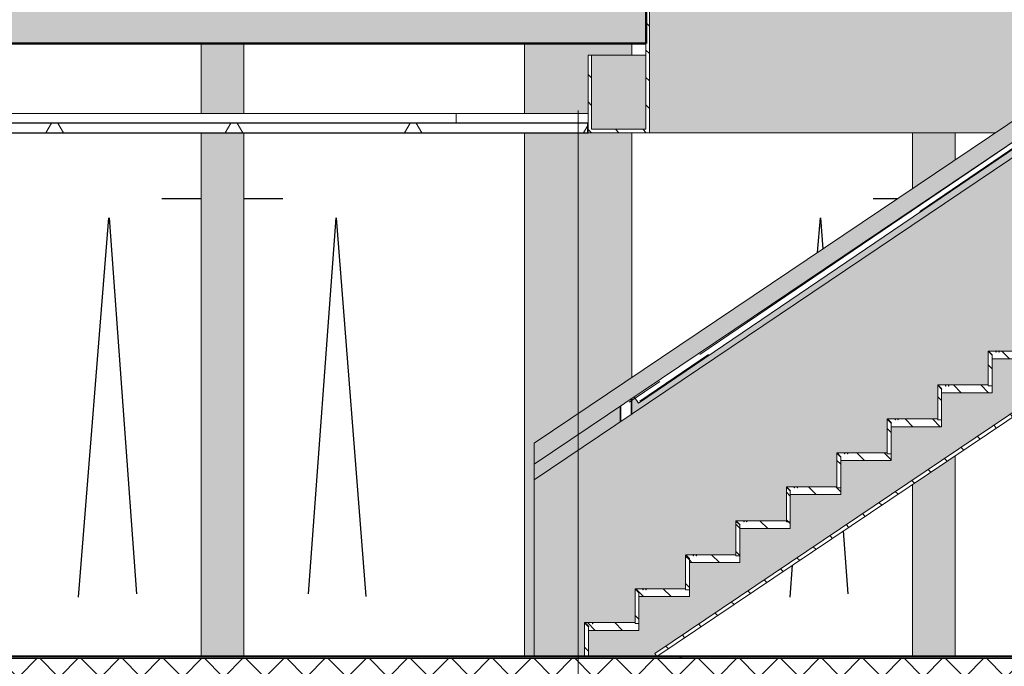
# Model space of a CAD drawing. Extents: x 50445 to 145605, y -10968 to 41989.
# Tile 270 of 338: x 88318 to 93393, y 1637 to 4970. Entities that reach past the tile are written whole.
import ezdxf

# ---------------------------------------------------------------- set-up
doc = ezdxf.new("R2010")
doc.units = 0
doc.header["$LTSCALE"] = 414.30304
doc.header["$MEASUREMENT"] = 0
for name, pattern in [('B0204', [6.8, 5, -0.6, 0.6, -0.6]), ('gestippeld', [6.35, 3.175, -3.175]), ('stramien', [22.225, 12.7, -3.175, 3.175, -3.175])]:
    doc.linetypes.add(name, pattern=pattern)
doc.layers.get('0').update_dxf_attribs({"linetype": 'CONTINUOUS'})
for name, color, linetype, lineweight in [('A-CLNG-PATT', 5, 'CONTINUOUS', 25), ('A-CLNG-SUSP', 5, 'CONTINUOUS', 25), ('A-DETL', 5, 'CONTINUOUS', 18), ('A-FLOR-CASE', 3, 'CONTINUOUS', 18), ('A-FLOR-OTLN', 6, 'CONTINUOUS', 18), ('A-FLOR-PATT', 8, 'CONTINUOUS', 50), ('A-GENM', 6, 'CONTINUOUS', 18), ('A-GLAZ', 6, 'CONTINUOUS', 18), ('A-GLAZ-GLAS', 6, 'CONTINUOUS', 25), ('I-WALL', 2, 'CONTINUOUS', 25), ('S-BEAM', 4, 'CONTINUOUS', 18), ('S-COLS', 6, 'CONTINUOUS', 18), ('S-GRID', 1, 'CONTINUOUS', 18)]:
    doc.layers.add(name, color=color, linetype=linetype, lineweight=lineweight)
doc.layers.get('A-GLAZ').off()
pattern_1 = [(135, (33645.57, 9397.6), (-70.71068, -70.71068), [])]

# ---------------------------------------------------------------- blocks, each defined once
blk = doc.blocks.new('34_KA_houten balustrade communicatietrappen - Type-11203011-plotview doorsnede C C  -  1 op 100')
at = {"layer": 'A-FLOR-CASE'}
h = blk.add_hatch(dxfattribs=at)
h.set_pattern_fill('FP_22', color=256, style=0, pattern_type=2)
h.set_pattern_definition(pattern_1)
h.paths.add_polyline_path([(14889.7, 3720), (15465.9, 3720), (15465.9, 4120), (15447.9, 4120), (15447.9, 3738), (15167.9, 3738), (15167.9, 4490), (15149.9, 4490), (15149.9, 3738), (14603.6, 3738), (14576.9, 3720)], flags=0)
h.paths.add_polyline_path([(10067.9, 3720), (10383.9, 3720), (10383.9, 4520), (10365.9, 4520), (10365.9, 3738), (10085.9, 3738), (10085.9, 4120), (10067.9, 4120)], flags=0)
h.paths.add_polyline_path([(10301.9, 4490), (10301.9, 4520), (10283.9, 4520), (10283.9, 4490)], flags=0)
at = {"layer": 'A-GENM'}
h = blk.add_hatch(color=256, dxfattribs=at)
h.paths.add_polyline_path([(10383.9, 3720), (12167.1, 3720), (14214.1, 5097.8), (14214.9, 5104.4), (14224, 5104.4), (14989.9, 5620), (10283.9, 5620), (10283.9, 4520), (10301.9, 4520), (10301.9, 5602), (10328.1, 5602), (10328.1, 4520), (10383.9, 4520), (10383.9, 3738)], flags=0)
h.paths.add_polyline_path([(14434.4, 3720), (14576.9, 3720), (14603.6, 3738), (15149.9, 3739.1), (15149.9, 4201.6), (14461.1, 3738)], flags=0)
h = blk.add_hatch(color=256, dxfattribs=at)
h.paths.add_polyline_path([(15446.3, 3738), (15447.9, 3738), (15447.9, 4120), (15167.9, 4120), (15167.9, 3738)], flags=0)
h.paths.add_polyline_path([(10085.9, 3738), (10365.9, 3738), (10365.9, 4120), (10085.9, 4120), (10085.9, 4018)], flags=0)
for p, q in [((10365.9, 4520), (10365.9, 3738)), ((10383.9, 3720), (10383.9, 4520)), ((10085.9, 4120), (10067.9, 4120)), ((10067.9, 4120), (10067.9, 3720)), ((10085.9, 3738), (10085.9, 4120)), ((10085.9, 4120), (10365.9, 4120)), ((10067.9, 3720), (10383.9, 3720)), ((10365.9, 3738), (10085.9, 3738)), ((10383.9, 3720), (12167.1, 3720))]:
    blk.add_line(p, q, dxfattribs=at)
blk = doc.blocks.new('42_KA leemstuc betonkolomafwerking - Type-7433558-plotview doorsnede C C  -  1 op 100')
at = {"layer": 'A-GENM'}
h = blk.add_hatch(color=256, dxfattribs=at)
h.paths.add_polyline_path([(9789.9, 1020), (9789.9, 2120), (10293.6, 2459), (10293.6, 3720), (9739.6, 3720), (9739.6, 1020)], flags=0)
h.paths.add_polyline_path([(9739.6, 3820), (10067.9, 3820), (10067.9, 4120), (10293.6, 4120), (10293.6, 4180), (9739.6, 4180)], flags=0)
for p, q in [((9739.6, 4180), (9739.6, 3820)), ((10293.6, 4180), (10293.6, 4120)), ((9739.6, 3720), (9739.6, 1020)), ((10293.6, 3720), (10293.6, 2459))]:
    blk.add_line(p, q, dxfattribs=at)
blk = doc.blocks.new('42_KA leemstuc betonkolomafwerking - Type-7433562-plotview doorsnede C C  -  1 op 100')
at = {"layer": 'A-GENM'}
h = blk.add_hatch(color=256, dxfattribs=at)
h.paths.add_polyline_path([(8210.7, 1020), (8293.3, 1020), (8293.3, 3720), (8073.3, 3720), (8073.3, 1020)], flags=0)
h.paths.add_polyline_path([(8073.3, 3820), (8293.3, 3820), (8293.3, 4180), (8073.3, 4180)], flags=0)
for p, q in [((8073.3, 4180), (8073.3, 3820)), ((8293.3, 4180), (8293.3, 3820)), ((8073.3, 3720), (8073.3, 1020)), ((8293.3, 3720), (8293.3, 1020))]:
    blk.add_line(p, q, dxfattribs=at)
blk = doc.blocks.new('42_KA leemstuc betonkolomafwerking - Type-V96-plotview doorsnede C C  -  1 op 100')
at = {"layer": 'A-GENM'}
h = blk.add_hatch(color=256, dxfattribs=at)
h.paths.add_polyline_path([(11739.9, 1020), (11959.9, 1020), (11959.9, 2054.5), (11739.9, 1906.4), (11739.9, 1418.7)], flags=0)
h.paths.add_polyline_path([(11739.9, 3432.5), (11959.9, 3580.6), (11959.9, 3720), (11739.9, 3720), (11739.9, 3707.9)], flags=0)
for p, q in [((11739.9, 3720), (11739.9, 3432.5)), ((11959.9, 3720), (11959.9, 3580.6)), ((11959.9, 2054.5), (11959.9, 1020)), ((11739.9, 1906.4), (11739.9, 1020))]:
    blk.add_line(p, q, dxfattribs=at)
blk = doc.blocks.new('31_KA_Houten kozijn draaiend deel metselwerkgevel begane grond - Type-9964744-plotview doorsnede C C  -  1 op 100')
at = {"layer": 'A-GLAZ-GLAS'}
for p, q in [((7441.9, 1325.6), (7598.3, 3281)), ((7741.9, 1343), (7600.5, 3281))]:
    blk.add_line(p, q, dxfattribs=at)
blk = doc.blocks.new('31_KA_Houten kozijn draaiend deel metselwerkgevel begane grond - Type-9964743-plotview doorsnede C C  -  1 op 100')
at = {"layer": 'A-GLAZ-GLAS'}
for p, q in [((4960.5, 1343), (5101.9, 3281)), ((5257.2, 1329.1), (5104.1, 3281))]:
    blk.add_line(p, q, dxfattribs=at)
blk = doc.blocks.new('31_KA_Houten kozijn draaiend deel metselwerkgevel begane grond - Type-V188-plotview doorsnede C C  -  1 op 100')
at = {"layer": 'A-GLAZ-GLAS'}
for p, q in [((11251.1, 3103.5), (11265.3, 3281)), ((11279.1, 3122.3), (11267.5, 3281)), ((11408.9, 1343), (11385.2, 1667.7)), ((11108.9, 1325.6), (11122.1, 1490.6))]:
    blk.add_line(p, q, dxfattribs=at)
blk = doc.blocks.new('24_KA_communicatietrap - Type-V200-plotview doorsnede C C  -  1 op 100')
at = {"layer": 'A-GENM'}
for points in [[(9789.9, 2011.5), (15017.4, 5530), (15249.9, 5530), (15249.9, 5620), (14989.9, 5620), (9789.9, 2120)], [(9789.9, 1907.8), (15043.6, 5444), (15037.5, 5464), (9789.9, 1930.4), (9789.9, 1913.6)], [(10091.9, 1189), (10091.9, 1195), (10089.9, 1195), (10089.9, 1189)]]:
    blk.add_hatch(color=256, dxfattribs=at).paths.add_polyline_path(points, flags=0)
h = blk.add_hatch(color=256, dxfattribs=at)
h.paths.add_polyline_path([(9789.9, 1931.8), (10233.6, 2230.4), (10233.6, 2310.1), (9789.9, 2011.5), (9789.9, 1991)], flags=0)
h.paths.add_polyline_path([(10293.6, 2270.8), (14214.1, 4909.8), (14214.1, 4962.8), (10326.8, 2326.9), (10305.4, 2358.5), (10293.6, 2350.5), (10293.6, 2277.1)], flags=0)
h.paths.add_polyline_path([(14274.1, 4950.1), (14994.6, 5435.1), (14994.6, 5492.2), (14274.1, 5003.5), (14274.1, 4995.6)], flags=0)
h.paths.add_polyline_path([(15249.9, 5464), (15249.9, 5530), (15048.6, 5528.8), (15014.9, 5506), (15054.6, 5506), (15054.6, 5464), (15168, 5464)], flags=0)
h = blk.add_hatch(color=256, dxfattribs=at)
h.paths.add_polyline_path([(9880.5, 1020), (10049.9, 1020), (10049.9, 1193.9), (10051.3, 1195), (10309.9, 1195), (10309.9, 1368.9), (10311.3, 1370), (10569.9, 1370), (10569.9, 1543.9), (10571.3, 1545), (10829.9, 1545.1), (10829.9, 1718.9), (10831.3, 1720), (11089.9, 1720), (11089.9, 1893.9), (11091.3, 1895), (11349.9, 1895.1), (11349.9, 2068.9), (11351.3, 2070), (11609.9, 2070), (11609.9, 2243.9), (11611.3, 2245), (11869.9, 2245.1), (11869.9, 2418.9), (11871.3, 2420), (12129.9, 2420), (12129.9, 2593.9), (12131.3, 2595), (12389.9, 2595), (12389.9, 2768.9), (12391.3, 2770), (12649.9, 2770.1), (12649.9, 2943.9), (12651.3, 2945), (12909.9, 2945.1), (12909.9, 3118.9), (12911.3, 3120), (13169.9, 3120.1), (13169.9, 3293.9), (13171.3, 3295), (13429.9, 3295), (13429.9, 3468.9), (13431.3, 3470), (13689.9, 3470.1), (13689.9, 3643.9), (13691.3, 3645), (13949.9, 3645), (13949.9, 3818.9), (13951.3, 3820), (14209.9, 3820), (14210.1, 3994), (14211.3, 3995), (14469.9, 3995), (14469.9, 4168.9), (14471.3, 4170), (14729.9, 4170.1), (14729.9, 4343.9), (14731.3, 4345), (14989.9, 4345), (14989.9, 4518.9), (14991.3, 4520), (15249.9, 4520), (15249.9, 5444), (15043.6, 5444), (9789.9, 1907.8), (9789.9, 1020)], flags=0)
h.paths.add_polyline_path([(10411.6, 1020), (10422.7, 1020), (10411.6, 1036.6), (15149.9, 4225.8), (15149.9, 4480), (15009.9, 4480), (15009.9, 4305), (14749.9, 4305), (14749.9, 4130), (14489.9, 4130), (14489.9, 3955), (14229.9, 3955), (14229.9, 3780), (13969.9, 3780), (13969.9, 3605), (13709.9, 3605), (13709.9, 3430), (13449.9, 3430), (13449.9, 3255), (13189.9, 3255), (13189.9, 3080), (12929.9, 3080), (12929.9, 2905), (12669.9, 2905), (12669.9, 2730), (12409.9, 2730), (12409.9, 2555), (12149.9, 2555), (12149.9, 2380), (11889.9, 2380), (11889.9, 2205), (11629.9, 2205), (11629.9, 2030), (11369.9, 2030), (11369.9, 1855), (11109.9, 1855), (11109.9, 1680), (10849.9, 1680), (10849.9, 1505), (10589.9, 1505), (10589.9, 1330), (10329.9, 1330), (10329.9, 1155), (10069.9, 1155), (10069.9, 1020), (10158.7, 1020)], flags=0)
h.paths.add_polyline_path([(15221.6, 4430), (15249.9, 4430), (15249.9, 4480), (15167.9, 4480), (15168, 4430)], flags=0)
h = blk.add_hatch(dxfattribs=at)
h.set_pattern_fill('FP_22', color=256, style=0, pattern_type=2)
h.set_pattern_definition(pattern_1)
h.paths.add_polyline_path([(10422.7, 1020), (15249.9, 4269), (15238.7, 4285.6), (10411.6, 1036.6)], flags=0)
h = blk.add_hatch(dxfattribs=at)
h.set_pattern_fill('FP_22', color=256, style=0, pattern_type=2)
h.set_pattern_definition(pattern_1)
h.paths.add_polyline_path([(12149.9, 2415), (12149.9, 2573.6), (12129.9, 2593.6), (12129.9, 2415)], flags=0)
h = blk.add_hatch(dxfattribs=at)
h.set_pattern_fill('FP_22', color=256, style=0, pattern_type=2)
h.set_pattern_definition(pattern_1)
h.paths.add_polyline_path([(12149.9, 2555), (12409.9, 2555), (12409.9, 2590), (12389.9, 2590), (12389.9, 2595), (12131.3, 2595), (12151.3, 2575), (12149.9, 2573.6), (12149.9, 2563.3)], flags=0)
h = blk.add_hatch(dxfattribs=at)
h.set_pattern_fill('FP_22', color=256, style=0, pattern_type=2)
h.set_pattern_definition(pattern_1)
h.paths.add_polyline_path([(11889.9, 2240), (11889.9, 2398.6), (11869.9, 2418.6), (11869.9, 2240)], flags=0)
h = blk.add_hatch(dxfattribs=at)
h.set_pattern_fill('FP_22', color=256, style=0, pattern_type=2)
h.set_pattern_definition(pattern_1)
h.paths.add_polyline_path([(11889.9, 2380), (12149.9, 2380), (12149.9, 2415), (12129.9, 2415), (12129.9, 2420), (11871.3, 2420), (11891.3, 2400), (11889.9, 2398.6)], flags=0)
h = blk.add_hatch(dxfattribs=at)
h.set_pattern_fill('FP_22', color=256, style=0, pattern_type=2)
h.set_pattern_definition(pattern_1)
h.paths.add_polyline_path([(11629.9, 2065), (11629.9, 2223.6), (11609.9, 2243.6), (11609.9, 2065)], flags=0)
h = blk.add_hatch(dxfattribs=at)
h.set_pattern_fill('FP_22', color=256, style=0, pattern_type=2)
h.set_pattern_definition(pattern_1)
h.paths.add_polyline_path([(11889.9, 2205), (11889.9, 2240), (11869.9, 2240), (11869.9, 2245), (11611.3, 2245), (11631.3, 2225), (11629.9, 2223.6), (11629.9, 2205)], flags=0)
h = blk.add_hatch(dxfattribs=at)
h.set_pattern_fill('FP_22', color=256, style=0, pattern_type=2)
h.set_pattern_definition(pattern_1)
h.paths.add_polyline_path([(11369.9, 1890), (11369.9, 2048.6), (11349.9, 2068.6), (11349.9, 1890)], flags=0)
h = blk.add_hatch(dxfattribs=at)
h.set_pattern_fill('FP_22', color=256, style=0, pattern_type=2)
h.set_pattern_definition(pattern_1)
h.paths.add_polyline_path([(11369.9, 2030), (11629.9, 2030), (11629.9, 2065), (11609.9, 2065), (11609.9, 2070), (11351.3, 2070), (11371.3, 2050), (11369.9, 2048.6)], flags=0)
h = blk.add_hatch(dxfattribs=at)
h.set_pattern_fill('FP_22', color=256, style=0, pattern_type=2)
h.set_pattern_definition(pattern_1)
h.paths.add_polyline_path([(11109.9, 1715), (11109.9, 1873.6), (11089.9, 1893.6), (11089.9, 1715)], flags=0)
h = blk.add_hatch(dxfattribs=at)
h.set_pattern_fill('FP_22', color=256, style=0, pattern_type=2)
h.set_pattern_definition(pattern_1)
h.paths.add_polyline_path([(11369.9, 1855), (11369.9, 1890), (11349.9, 1890), (11349.9, 1895), (11091.3, 1895), (11111.3, 1875), (11109.9, 1873.6), (11109.9, 1855)], flags=0)
h = blk.add_hatch(dxfattribs=at)
h.set_pattern_fill('FP_22', color=256, style=0, pattern_type=2)
h.set_pattern_definition(pattern_1)
h.paths.add_polyline_path([(10849.9, 1540), (10849.9, 1698.6), (10829.9, 1718.6), (10829.9, 1540)], flags=0)
h = blk.add_hatch(dxfattribs=at)
h.set_pattern_fill('FP_22', color=256, style=0, pattern_type=2)
h.set_pattern_definition(pattern_1)
h.paths.add_polyline_path([(10849.9, 1680), (11109.9, 1680), (11109.9, 1715), (11089.9, 1715), (11089.9, 1720), (10831.3, 1720), (10851.3, 1700), (10849.9, 1698.6)], flags=0)
h = blk.add_hatch(dxfattribs=at)
h.set_pattern_fill('FP_22', color=256, style=0, pattern_type=2)
h.set_pattern_definition(pattern_1)
h.paths.add_polyline_path([(10589.9, 1365), (10589.9, 1523.6), (10569.9, 1543.6), (10569.9, 1365)], flags=0)
h = blk.add_hatch(dxfattribs=at)
h.set_pattern_fill('FP_22', color=256, style=0, pattern_type=2)
h.set_pattern_definition(pattern_1)
h.paths.add_polyline_path([(10589.9, 1505), (10849.9, 1505), (10849.9, 1540), (10829.9, 1540), (10829.9, 1545), (10571.3, 1545), (10591.3, 1525), (10589.9, 1523.6)], flags=0)
h = blk.add_hatch(dxfattribs=at)
h.set_pattern_fill('FP_22', color=256, style=0, pattern_type=2)
h.set_pattern_definition(pattern_1)
h.paths.add_polyline_path([(10329.9, 1190), (10329.9, 1348.6), (10309.9, 1368.6), (10309.9, 1190)], flags=0)
h = blk.add_hatch(dxfattribs=at)
h.set_pattern_fill('FP_22', color=256, style=0, pattern_type=2)
h.set_pattern_definition(pattern_1)
h.paths.add_polyline_path([(10329.9, 1330), (10589.9, 1330), (10589.9, 1365), (10569.9, 1365), (10569.9, 1370), (10311.3, 1370), (10331.3, 1350), (10329.9, 1348.6)], flags=0)
h = blk.add_hatch(dxfattribs=at)
h.set_pattern_fill('FP_22', color=256, style=0, pattern_type=2)
h.set_pattern_definition(pattern_1)
h.paths.add_polyline_path([(10069.9, 1020), (10069.9, 1173.6), (10049.9, 1193.6), (10049.9, 1020)], flags=0)
h = blk.add_hatch(dxfattribs=at)
h.set_pattern_fill('FP_22', color=256, style=0, pattern_type=2)
h.set_pattern_definition(pattern_1)
h.paths.add_polyline_path([(10158.7, 1155), (10329.9, 1155), (10329.9, 1190), (10309.9, 1190), (10309.9, 1195), (10091.9, 1195), (10091.9, 1189), (10089.9, 1189), (10089.9, 1195), (10051.3, 1195), (10071.3, 1175), (10069.9, 1173.6), (10069.9, 1155)], flags=0)
for p, q in [((14989.9, 5620), (9789.9, 2120)), ((9789.9, 2011.5), (15017.4, 5530)), ((15037.5, 5464), (9789.9, 1931.9)), ((15238.7, 4285.6), (10411.6, 1036.6)), ((10422.7, 1020), (15249.9, 4269)), ((10422.9, 1020), (15149.9, 4201.6)), ((12131.2, 2595.1), (12129.8, 2593.7)), ((12129.8, 2593.7), (12149.9, 2573.6)), ((12149.9, 2573.6), (12129.9, 2593.6)), ((12129.9, 2593.6), (12129.9, 2415)), ((12151.3, 2575), (12131.2, 2595.1)), ((12389.9, 2595), (12131.3, 2595)), ((12131.3, 2595), (12151.3, 2575)), ((12169.9, 2595.6), (12169.9, 2589.6)), ((12171.9, 2595.6), (12169.9, 2595.6)), ((12169.9, 2589.6), (12171.9, 2589.6)), ((12171.9, 2589.6), (12171.9, 2595.6)), ((12184.9, 2595.6), (12184.9, 2589.6)), ((12186.9, 2595.6), (12184.9, 2595.6)), ((12184.9, 2589.6), (12186.9, 2589.6)), ((12186.9, 2589.6), (12186.9, 2595.6)), ((12149.9, 2573.6), (12151.3, 2575)), ((12151.3, 2575), (12149.9, 2573.6)), ((12149.9, 2420), (12149.9, 2573.6)), ((12149.9, 2415), (12149.9, 2573.6)), ((12149.9, 2573.6), (12149.9, 2555)), ((12149.9, 2555), (12409.9, 2555)), ((12149.9, 2555), (12409.9, 2555)), ((11871.2, 2420.1), (11869.8, 2418.7)), ((11869.8, 2418.7), (11889.9, 2398.6)), ((11889.9, 2398.6), (11869.9, 2418.6)), ((11869.9, 2418.6), (11869.9, 2240)), ((11891.3, 2400), (11871.2, 2420.1)), ((12129.9, 2420), (11871.3, 2420)), ((11871.3, 2420), (11891.3, 2400)), ((11889.9, 2398.6), (11891.3, 2400)), ((11891.3, 2400), (11889.9, 2398.6)), ((11889.9, 2245), (11889.9, 2398.6)), ((11889.9, 2240), (11889.9, 2398.6)), ((11889.9, 2398.6), (11889.9, 2380)), ((11909.9, 2420.6), (11909.9, 2414.6)), ((11911.9, 2420.6), (11909.9, 2420.6)), ((11909.9, 2414.6), (11911.9, 2414.6)), ((11911.9, 2414.6), (11911.9, 2420.6)), ((11924.9, 2420.6), (11924.9, 2414.6)), ((11926.9, 2420.6), (11924.9, 2420.6)), ((11924.9, 2414.6), (11926.9, 2414.6)), ((11926.9, 2414.6), (11926.9, 2420.6)), ((12129.9, 2415), (12129.9, 2420)), ((12149.9, 2415), (12129.9, 2415)), ((12129.9, 2415), (12149.9, 2415)), ((12149.9, 2380), (12149.9, 2415)), ((11889.9, 2380), (12149.9, 2380)), ((11889.9, 2380), (12149.9, 2380)), ((11611.2, 2245.1), (11609.8, 2243.7)), ((11609.8, 2243.7), (11629.9, 2223.6)), ((11629.9, 2223.6), (11609.9, 2243.6)), ((11609.9, 2243.6), (11609.9, 2065)), ((11631.3, 2225), (11611.2, 2245.1)), ((11869.9, 2245), (11611.3, 2245)), ((11611.3, 2245), (11631.3, 2225)), ((11649.9, 2245.6), (11649.9, 2239.6)), ((11651.9, 2245.6), (11649.9, 2245.6)), ((11649.9, 2239.6), (11651.9, 2239.6)), ((11651.9, 2239.6), (11651.9, 2245.6)), ((11664.9, 2245.6), (11664.9, 2239.6)), ((11666.9, 2245.6), (11664.9, 2245.6)), ((11664.9, 2239.6), (11666.9, 2239.6)), ((11666.9, 2239.6), (11666.9, 2245.6)), ((11869.9, 2240), (11869.9, 2245)), ((11889.9, 2240), (11869.9, 2240)), ((11869.9, 2240), (11889.9, 2240)), ((11889.9, 2205), (11889.9, 2240)), ((11629.9, 2223.6), (11631.3, 2225)), ((11631.3, 2225), (11629.9, 2223.6)), ((11629.9, 2070), (11629.9, 2223.6)), ((11629.9, 2065), (11629.9, 2223.6)), ((11629.9, 2223.6), (11629.9, 2205)), ((11629.9, 2205), (11889.9, 2205)), ((11629.9, 2205), (11889.9, 2205)), ((9789.9, 2120), (9789.9, 2011.5)), ((11351.2, 2070.1), (11349.8, 2068.7)), ((11349.8, 2068.7), (11369.9, 2048.6)), ((11369.9, 2048.6), (11349.9, 2068.6)), ((11349.9, 2068.6), (11349.9, 1890)), ((11371.3, 2050), (11351.2, 2070.1)), ((11609.9, 2070), (11351.3, 2070)), ((11351.3, 2070), (11371.3, 2050)), ((11369.9, 2048.6), (11371.3, 2050)), ((11371.3, 2050), (11369.9, 2048.6)), ((11369.9, 1895), (11369.9, 2048.6)), ((11369.9, 1890), (11369.9, 2048.6)), ((11369.9, 2048.6), (11369.9, 2030)), ((11369.9, 2030), (11629.9, 2030)), ((11369.9, 2030), (11629.9, 2030)), ((11389.9, 2070.6), (11389.9, 2064.6)), ((11391.9, 2070.6), (11389.9, 2070.6)), ((11389.9, 2064.6), (11391.9, 2064.6)), ((11391.9, 2064.6), (11391.9, 2070.6)), ((11404.9, 2070.6), (11404.9, 2064.6)), ((11406.9, 2070.6), (11404.9, 2070.6)), ((11404.9, 2064.6), (11406.9, 2064.6)), ((11406.9, 2064.6), (11406.9, 2070.6)), ((11609.9, 2065), (11609.9, 2070)), ((11629.9, 2065), (11609.9, 2065)), ((11609.9, 2065), (11629.9, 2065)), ((11629.9, 2030), (11629.9, 2065)), ((9789.9, 2011.5), (9789.9, 1931.8)), ((9789.9, 1907.8), (9789.9, 1020)), ((11091.2, 1895.1), (11089.8, 1893.7)), ((11089.8, 1893.7), (11109.9, 1873.6)), ((11109.9, 1873.6), (11089.9, 1893.6)), ((11089.9, 1893.6), (11089.9, 1715)), ((11111.3, 1875), (11091.2, 1895.1)), ((11349.9, 1895), (11091.3, 1895)), ((11091.3, 1895), (11111.3, 1875)), ((11129.9, 1895.6), (11129.9, 1889.6)), ((11131.9, 1895.6), (11129.9, 1895.6)), ((11129.9, 1889.6), (11131.9, 1889.6)), ((11131.9, 1889.6), (11131.9, 1895.6)), ((11144.9, 1895.6), (11144.9, 1889.6)), ((11146.9, 1895.6), (11144.9, 1895.6)), ((11144.9, 1889.6), (11146.9, 1889.6)), ((11146.9, 1889.6), (11146.9, 1895.6)), ((11349.9, 1890), (11349.9, 1895)), ((11369.9, 1890), (11349.9, 1890)), ((11349.9, 1890), (11369.9, 1890)), ((11369.9, 1855), (11369.9, 1890)), ((11109.9, 1873.6), (11111.3, 1875)), ((11111.3, 1875), (11109.9, 1873.6)), ((11109.9, 1720), (11109.9, 1873.6)), ((11109.9, 1715), (11109.9, 1873.6)), ((11109.9, 1873.6), (11109.9, 1855)), ((11109.9, 1855), (11369.9, 1855)), ((11109.9, 1855), (11369.9, 1855)), ((10831.2, 1720.1), (10829.8, 1718.7)), ((10829.8, 1718.7), (10849.9, 1698.6)), ((10849.9, 1698.6), (10829.9, 1718.6)), ((10829.9, 1718.6), (10829.9, 1540)), ((10851.3, 1700), (10831.2, 1720.1)), ((11089.9, 1720), (10831.3, 1720)), ((10831.3, 1720), (10851.3, 1700)), ((10849.9, 1698.6), (10851.3, 1700)), ((10851.3, 1700), (10849.9, 1698.6)), ((10849.9, 1545), (10849.9, 1698.6)), ((10849.9, 1540), (10849.9, 1698.6)), ((10849.9, 1698.6), (10849.9, 1680)), ((10849.9, 1680), (11109.9, 1680)), ((10849.9, 1680), (11109.9, 1680)), ((10869.9, 1720.6), (10869.9, 1714.6)), ((10871.9, 1720.6), (10869.9, 1720.6)), ((10869.9, 1714.6), (10871.9, 1714.6)), ((10871.9, 1714.6), (10871.9, 1720.6)), ((10884.9, 1720.6), (10884.9, 1714.6)), ((10886.9, 1720.6), (10884.9, 1720.6)), ((10884.9, 1714.6), (10886.9, 1714.6)), ((10886.9, 1714.6), (10886.9, 1720.6)), ((11089.9, 1715), (11089.9, 1720)), ((11109.9, 1715), (11089.9, 1715)), ((11089.9, 1715), (11109.9, 1715)), ((11109.9, 1680), (11109.9, 1715)), ((10571.2, 1545.1), (10569.8, 1543.7)), ((10569.8, 1543.7), (10589.9, 1523.6)), ((10589.9, 1523.6), (10569.9, 1543.6)), ((10569.9, 1543.6), (10569.9, 1365)), ((10591.3, 1525), (10571.2, 1545.1)), ((10829.9, 1545), (10571.3, 1545)), ((10571.3, 1545), (10591.3, 1525)), ((10589.9, 1523.6), (10591.3, 1525)), ((10591.3, 1525), (10589.9, 1523.6)), ((10589.9, 1370), (10589.9, 1523.6)), ((10589.9, 1365), (10589.9, 1523.6)), ((10589.9, 1523.6), (10589.9, 1505)), ((10609.9, 1545.6), (10609.9, 1539.6)), ((10611.9, 1545.6), (10609.9, 1545.6)), ((10609.9, 1539.6), (10611.9, 1539.6)), ((10611.9, 1539.6), (10611.9, 1545.6)), ((10624.9, 1545.6), (10624.9, 1539.6)), ((10626.9, 1545.6), (10624.9, 1545.6)), ((10624.9, 1539.6), (10626.9, 1539.6)), ((10626.9, 1539.6), (10626.9, 1545.6)), ((10829.9, 1540), (10829.9, 1545)), ((10849.9, 1540), (10829.9, 1540)), ((10829.9, 1540), (10849.9, 1540)), ((10849.9, 1505), (10849.9, 1540)), ((10589.9, 1505), (10849.9, 1505)), ((10589.9, 1505), (10849.9, 1505)), ((10349.9, 1370.6), (10349.9, 1364.6)), ((10351.9, 1370.6), (10349.9, 1370.6)), ((10351.9, 1364.6), (10351.9, 1370.6)), ((10364.9, 1370.6), (10364.9, 1364.6)), ((10366.9, 1370.6), (10364.9, 1370.6)), ((10366.9, 1364.6), (10366.9, 1370.6)), ((10311.2, 1370.1), (10309.8, 1368.7)), ((10309.8, 1368.7), (10329.9, 1348.6)), ((10329.9, 1348.6), (10309.9, 1368.6)), ((10309.9, 1368.6), (10309.9, 1190)), ((10331.3, 1350), (10311.2, 1370.1)), ((10569.9, 1370), (10311.3, 1370)), ((10311.3, 1370), (10331.3, 1350)), ((10331.3, 1350), (10329.9, 1348.6)), ((10329.9, 1348.6), (10331.3, 1350)), ((10329.9, 1195), (10329.9, 1348.6)), ((10329.9, 1348.6), (10329.9, 1330)), ((10329.9, 1190), (10329.9, 1348.6)), ((10329.9, 1330), (10589.9, 1330)), ((10329.9, 1330), (10589.9, 1330)), ((10349.9, 1364.6), (10351.9, 1364.6)), ((10364.9, 1364.6), (10366.9, 1364.6)), ((10569.9, 1365), (10569.9, 1370)), ((10589.9, 1365), (10569.9, 1365)), ((10569.9, 1365), (10589.9, 1365)), ((10589.9, 1330), (10589.9, 1365)), ((10051.2, 1195.1), (10049.8, 1193.7)), ((10049.8, 1193.7), (10069.9, 1173.6)), ((10069.9, 1173.6), (10049.9, 1193.6)), ((10049.9, 1193.6), (10049.9, 1020)), ((10071.3, 1175), (10051.2, 1195.1)), ((10089.9, 1195), (10051.3, 1195)), ((10051.3, 1195), (10071.3, 1175)), ((10071.3, 1175), (10069.9, 1173.6)), ((10069.9, 1173.6), (10071.3, 1175)), ((10069.9, 1173.6), (10069.9, 1155)), ((10069.9, 1020), (10069.9, 1173.6)), ((10089.9, 1195.6), (10089.9, 1195)), ((10091.9, 1195.6), (10089.9, 1195.6)), ((10089.9, 1195), (10091.9, 1195)), ((10089.9, 1189), (10089.9, 1195)), ((10089.9, 1195), (10091.9, 1195)), ((10091.9, 1189), (10089.9, 1189)), ((10091.9, 1195), (10091.9, 1195.6)), ((10309.9, 1195), (10091.9, 1195)), ((10091.9, 1195), (10091.9, 1189)), ((10104.9, 1195.6), (10104.9, 1195)), ((10106.9, 1195.6), (10104.9, 1195.6)), ((10104.9, 1195), (10106.9, 1195)), ((10106.9, 1195), (10106.9, 1195.6)), ((10309.9, 1190), (10309.9, 1195)), ((10329.9, 1190), (10309.9, 1190)), ((10309.9, 1190), (10329.9, 1190)), ((10329.9, 1155), (10329.9, 1190)), ((10069.9, 1155), (10329.9, 1155)), ((10049.9, 1020), (10069.9, 1020)), ((10411.6, 1036.6), (10422.7, 1020))]:
    blk.add_line(p, q, dxfattribs=at)
at = {"layer": 'A-GENM', "flags": 128}
blk.add_lwpolyline([(9789.9, 1931.8), (9789.9, 1930.4), (9789.9, 1927.7), (9789.9, 1923.8), (9789.9, 1919), (9789.9, 1913.6), (9789.9, 1907.8)], dxfattribs=at)
blk = doc.blocks.new('3073_04 constructie_abt_export 08-11-2012_rvt-1-plotview doorsnede C C  -  1 op 100')
at = {"layer": 'A-FLOR-PATT', "lineweight": 18}
h = blk.add_hatch(color=7, dxfattribs=at)
h.paths.add_polyline_path([(4366.6, 4180), (10366.6, 4180), (10366.6, 4430), (4366.6, 4430), (4366.6, 4280.2)], flags=0)
h.paths.add_polyline_path([(15166.6, 4180), (54166.6, 4180), (54166.6, 4430), (15166.6, 4430), (15166.6, 4280.2)], flags=0)
at = {"layer": 'A-FLOR-OTLN', "color": 90, "lineweight": 50}
for p, q in [((10366.6, 4180), (10366.6, 4430)), ((4366.6, 4180), (10366.6, 4180))]:
    blk.add_line(p, q, dxfattribs=at)
blk = doc.blocks.new('28_ABT-C_staal_SHS_CF__kolom - SHS60x60x4-3121353-plotview doorsnede C C  -  1 op 100')
at = {"layer": 'S-COLS', "color": 170, "linetype": 'gestippeld', "lineweight": 5}
for p, q in [((10289.6, 2268), (10289.6, 2347.8)), ((10237.6, 2233), (10237.6, 2312.8))]:
    blk.add_line(p, q, dxfattribs=at)
blk = doc.blocks.new('28_ABT-C_staal_SHS_CF__ligger - SHS60x60x4-3118324-plotview doorsnede C C  -  1 op 100')
at = {"layer": 'S-BEAM', "color": 170, "lineweight": 5}
for p, q in [((15174.5, 5686.8), (15076.1, 5620)), ((15174.5, 5686.8), (15177.9, 5681.8)), ((15177.9, 5681.8), (15204.9, 5642.1)), ((15182.9, 5620), (15208.2, 5637.1)), ((15204.9, 5642.1), (15208.2, 5637.1)), ((10327.2, 2326.3), (15050.3, 5530)), ((10323.9, 2331.2), (10305.4, 2358.5)), ((10327.2, 2326.3), (10323.9, 2331.2))]:
    blk.add_line(p, q, dxfattribs=at)
at = {"layer": 'S-BEAM', "color": 170, "linetype": 'gestippeld', "lineweight": 5}
for p, q in [((15122.6, 5646.7), (15083.2, 5620)), ((15043.1, 5530), (10335.5, 2336.7))]:
    blk.add_line(p, q, dxfattribs=at)
at = {"layer": 'S-BEAM', "linetype": 'B0204', "lineweight": 5}
for p, q in [((15137.2, 5625.2), (15129.5, 5620)), ((12357.9, 3739.9), (10280.4, 2330.8))]:
    blk.add_line(p, q, dxfattribs=at)
blk = doc.blocks.new('10844_ABT model nieuw_export 08-11-2012_rvt-1-plotview doorsnede C C  -  1 op 100')
at = {"layer": 'S-COLS', "color": 170, "lineweight": 5}
for p, q in [((10293.6, 2269.2), (10293.6, 2350.5)), ((10233.6, 2310.1), (10233.6, 2228.8))]:
    blk.add_line(p, q, dxfattribs=at)
at = {"color": 170, "lineweight": 5}
for name in ['28_ABT-C_staal_SHS_CF__ligger - SHS60x60x4-3118324-plotview doorsnede C C  -  1 op 100', '28_ABT-C_staal_SHS_CF__kolom - SHS60x60x4-3121353-plotview doorsnede C C  -  1 op 100']:
    blk.add_blockref(name, (0, 0), dxfattribs=at)

msp = doc.modelspace()

# ---------------------------------------------------------------- hatches: boundary and pattern name
at = {"layer": 'A-CLNG-PATT', "lineweight": 18}
h = msp.add_hatch(dxfattribs=at)
h.set_pattern_fill('FP_21', color=256, angle=150, style=0, pattern_type=2)
h.set_pattern_definition([(60, (114825.1, 10064.8), (-692.82, 400), []), (120, (114825.1, 10064.8), (-692.82, -400), [])])
h.paths.add_polyline_path([(134568.5, 4387.2), (134568.5, 4437.2), (96646.1, 4437.2), (96646.1, 4387.2), (134473.4, 4387.2)], flags=0)
h.paths.add_polyline_path([(86324.1, 4387.2), (91246.2, 4387.2), (91246.2, 4437.2), (86324.1, 4437.2)], flags=0)
at = {"layer": 'A-FLOR-PATT', "lineweight": 18}
h = msp.add_hatch(dxfattribs=at)
h.set_pattern_fill('FP_6', color=256, angle=135, style=0, pattern_type=2)
h.set_pattern_definition([(45, (114825.1, 10064.78), (-106.066, 106.066), []), (135, (114825.1, 10064.78), (-106.066, -106.066), [])])
h.paths.add_polyline_path([(102191.6, 1587.2), (135616.1, 1587.2), (135616.1, 1687.2), (135476.1, 1687.2), (135476.1, 1677.2), (85436.1, 1677.2), (85436.1, 1687.2), (85300.3, 1687.2), (85300.3, 1587.2), (101913.3, 1587.2)], flags=0)
h = msp.add_hatch(color=256, dxfattribs=at)
h.paths.add_polyline_path([(104029.3, 1677.2), (107696.1, 1677.2), (107696.1, 1687.2), (104029.3, 1687.2)], flags=0)
h.paths.add_polyline_path([(85494.2, 1677.2), (91723.1, 1677.2), (91723.1, 1687.2), (85436.1, 1687.2), (85436.1, 1677.2)], flags=0)
h.paths.add_polyline_path([(135476.1, 1677.2), (135476.1, 1687.2), (129169.1, 1687.2), (129169.1, 1677.2), (135030, 1677.2)], flags=0)
h = msp.add_hatch(color=256, dxfattribs=at)
h.paths.add_polyline_path([(107757.4, 1677.2), (129169.1, 1677.2), (129169.1, 1687.2), (107696.1, 1687.2), (107696.1, 1677.2)], flags=0)
h.paths.add_polyline_path([(92173.1, 1677.2), (96419.1, 1677.2), (96419.1, 1687.2), (91723.1, 1687.2), (91723.1, 1677.2)], flags=0)
h.paths.add_polyline_path([(100256.1, 1677.2), (104029.3, 1677.2), (104029.3, 1687.2), (100256.1, 1687.2)], flags=0)

# ---------------------------------------------------------------- linework, layer by layer
at = {"layer": 'A-CLNG-SUSP'}
for p, q in [((91247.4, 4437.2), (86324.1, 4437.2)), ((91246.2, 4387.2), (91246.2, 4437.2)), ((86324.1, 4387.2), (91247.4, 4387.2))]:
    msp.add_line(p, q, dxfattribs=at)
at = {"layer": 'A-DETL', "linetype": 'stramien'}
msp.add_line((137416.8, 1687.2), (76916.8, 1687.2), dxfattribs=at)
at = {"layer": 'A-FLOR-OTLN', "lineweight": 50}
for p, q in [((135616.1, 1687.2), (85300.3, 1687.2)), ((91723.1, 1677.2), (91723.1, 1687.2))]:
    msp.add_line(p, q, dxfattribs=at)
at = {"layer": 'A-FLOR-OTLN'}
msp.add_line((135476.1, 1677.2), (85436.1, 1677.2), dxfattribs=at)
at = {"layer": 'A-GENM'}
for p, q in [((86324.1, 4487.2), (90568.3, 4487.2)), ((90568.3, 4487.2), (91247.4, 4487.2)), ((90568.3, 4437.2), (90568.3, 4487.2))]:
    msp.add_line(p, q, dxfattribs=at)
at = {"layer": 'I-WALL'}
for p, q in [((89252.8, 4047.2), (89050.5, 4047.2)), ((89674.8, 4047.2), (89472.8, 4047.2)), ((92841.5, 4047.2), (92717.5, 4047.2))]:
    msp.add_line(p, q, dxfattribs=at)
at = {"layer": 'S-GRID', "linetype": 'stramien'}
msp.add_line((91196.1, -9967.8), (91196.1, 31258.5), dxfattribs=at)

# ---------------------------------------------------------------- block references
at = {"lineweight": 5}
for name in ['10844_ABT model nieuw_export 08-11-2012_rvt-1-plotview doorsnede C C  -  1 op 100', '3073_04 constructie_abt_export 08-11-2012_rvt-1-plotview doorsnede C C  -  1 op 100']:
    msp.add_blockref(name, (81179.5, 667.2), dxfattribs=at)
at = {"layer": 'A-GENM'}
for name in ['24_KA_communicatietrap - Type-V200-plotview doorsnede C C  -  1 op 100', '34_KA_houten balustrade communicatietrappen - Type-11203011-plotview doorsnede C C  -  1 op 100', '42_KA leemstuc betonkolomafwerking - Type-7433562-plotview doorsnede C C  -  1 op 100', '42_KA leemstuc betonkolomafwerking - Type-7433558-plotview doorsnede C C  -  1 op 100', '42_KA leemstuc betonkolomafwerking - Type-V96-plotview doorsnede C C  -  1 op 100']:
    msp.add_blockref(name, (81179.5, 667.2), dxfattribs=at)
at = {"layer": 'A-GLAZ', "lineweight": 25}
for name, p in [('31_KA_Houten kozijn draaiend deel metselwerkgevel begane grond - Type-9964744-plotview doorsnede C C  -  1 op 100', (81179.5, 667.2)), ('31_KA_Houten kozijn draaiend deel metselwerkgevel begane grond - Type-9964743-plotview doorsnede C C  -  1 op 100', (84846.5, 667.2)), ('31_KA_Houten kozijn draaiend deel metselwerkgevel begane grond - Type-V188-plotview doorsnede C C  -  1 op 100', (81179.5, 667.2))]:
    msp.add_blockref(name, p, dxfattribs=at)

doc.saveas('drawing.dxf')
